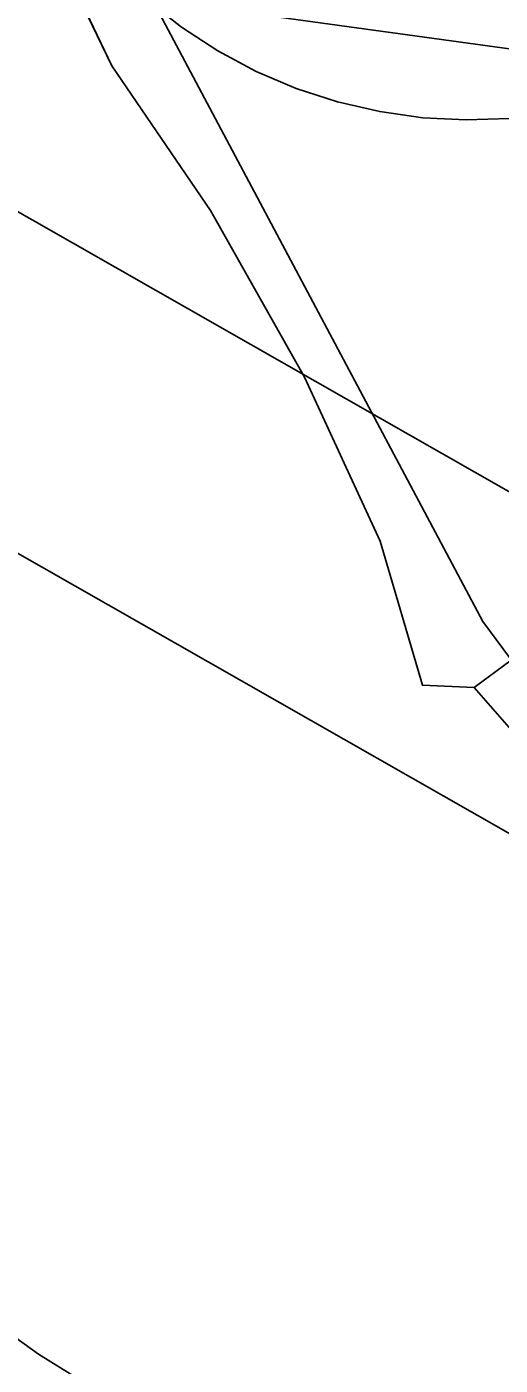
# Model space of a CAD drawing. Extents: x -690419 to -685080, y -987825 to -981190.
# Drawn here: x -686896 to -686848.2, y -986256.1 to -986120.9 of the extents above; entities that cross this region are included whole.
import ezdxf

# ---------------------------------------------------------------- set-up
doc = ezdxf.new("R2010")
doc.units = 0
for name, color, linetype in [('BPEJ (S) - hranice', 7, 'Continuous'), ('BPEJ I-II ochrana', 7, 'Continuous'), ('Docházková izochrona VLAK (S)', 7, 'Continuous'), ('Elektro VN 35 nadzemní (S)', 7, 'Continuous'), ('Elektro VVN 220 nadzemni (S)', 7, 'Continuous'), ('OP elektro VN (S)', 7, 'Continuous'), ('OP lesa 50 m (S)', 7, 'Continuous'), ('OP ČOV (S)', 7, 'Continuous'), ('Plochy smíšené nezastavěného území všeobecné MU (S)', 7, 'Continuous'), ('Plochy zemědělské všeobecné AU (S)', 7, 'Continuous'), ('Regulační bloky STABILIZOVANÉ (S)', 7, 'Continuous')]:
    doc.layers.add(name, color=color, linetype=linetype)

msp = doc.modelspace()

# ---------------------------------------------------------------- linework, layer by layer
at = {"layer": 'BPEJ (S) - hranice'}
for points in [[(-687107, -986290), (-687095.5, -986182), (-687099, -986107.5), (-687092, -986054), (-687078, -986029), (-687055.77, -986000), (-687055, -985999), (-687030.5, -985941), (-687016, -985926.5), (-687006, -985926.5), (-686981.5, -985945.5), (-686956.5, -985977), (-686947.4, -986000), (-686947, -986001), (-686893, -986100), (-686850, -986181), (-686820, -986221.5), (-686788, -986255), (-686756, -986310)], [(-686756, -986310), (-686788, -986255), (-686820, -986221.5), (-686850, -986181), (-686893, -986100), (-686947, -986001), (-686947.4, -986000), (-686956.5, -985977), (-686981.5, -985945.5)]]:
    msp.add_lwpolyline(points, dxfattribs=at)
at = {"layer": 'BPEJ I-II ochrana'}
for p, q in [((-686887.44, -986124.83), (-686893.81, -986111.62)), ((-686877.49, -986139.47), (-686887.44, -986124.83)), ((-686868.01, -986156.31), (-686877.49, -986139.47)), ((-686860.36, -986172.86), (-686868.01, -986156.31)), ((-686856.08, -986187.43), (-686860.36, -986172.86)), ((-686847.12, -986184.88), (-686850.87, -986187.66)), ((-686850.87, -986187.66), (-686856.08, -986187.43))]:
    msp.add_line(p, q, dxfattribs=at)
at = {"layer": 'Docházková izochrona VLAK (S)'}
msp.add_arc((-686398.38, -985456.12), 800, 77.86547, 344.11337, dxfattribs=at)
at = {"layer": 'Elektro VN 35 nadzemní (S)'}
msp.add_lwpolyline([(-687275.45, -985898.26), (-687173.96, -985956.32), (-687066.89, -986017.77), (-686980.25, -986067.56), (-686895.09, -986116.52), (-686611.26, -986155.55)], dxfattribs=at)
at = {"layer": 'Elektro VVN 220 nadzemni (S)'}
for points in [[(-687077.39, -986036.62), (-686883.06, -986147.5)], [(-686883.06, -986147.5), (-686512.82, -986358.6)]]:
    msp.add_lwpolyline(points, dxfattribs=at)
at = {"layer": 'OP elektro VN (S)'}
msp.add_lwpolyline([(-686717.27, -986722.57), (-686879.05, -986537.04), (-687014.87, -986381.01), (-687207.62, -986159.36), (-687403.95, -985933.85), (-687488.97, -985836.27), (-687337.77, -985922.59), (-686897.92, -986173.56), (-686637.5, -986322.05), (-686649.13, -986456.85), (-686684.89, -986594.79), (-686717.27, -986722.57)], close=True, dxfattribs=at)
at = {"layer": 'OP lesa 50 m (S)'}
msp.add_lwpolyline([(-686883.88, -986118.21), (-686880.43, -986120.93), (-686876.76, -986123.33), (-686872.89, -986125.4), (-686868.85, -986127.12), (-686864.67, -986128.48), (-686860.4, -986129.47), (-686856.05, -986130.08), (-686851.67, -986130.31), (-686847.28, -986130.15), (-686842.92, -986129.61), (-686838.63, -986128.69), (-686834.44, -986127.39), (-686830.37, -986125.74), (-686826.47, -986123.73), (-686822.76, -986121.38), (-686819.26, -986118.73)], dxfattribs=at)
at = {"layer": 'OP ČOV (S)'}
msp.add_lwpolyline([(-686979.15, -986130.81), (-686977.37, -986136.41), (-686973.91, -986145.6), (-686970.04, -986154.17), (-686965.46, -986163.51), (-686965.29, -986163.87), (-686960.66, -986172.53), (-686960.1, -986173.48), (-686940.86, -986206.25), (-686936.23, -986213.63), (-686930.52, -986221.61), (-686924.29, -986229.2), (-686917.58, -986236.36), (-686910.42, -986243.07), (-686902.83, -986249.3), (-686894.85, -986255.01), (-686886.51, -986260.2)], dxfattribs=at)
at = {"layer": 'Plochy smíšené nezastavěného území všeobecné MU (S)'}
msp.add_lwpolyline([(-686779.54, -986275.03), (-686800.79, -986243.34), (-686807.07, -986237.04), (-686812.33, -986231.76), (-686827.02, -986215.24), (-686838.85, -986201.41), (-686850.87, -986187.66), (-686856.08, -986187.43), (-686860.36, -986172.86), (-686868.01, -986156.31), (-686877.49, -986139.47), (-686887.44, -986124.83), (-686893.81, -986111.62)], dxfattribs=at)
at = {"layer": 'Plochy zemědělské všeobecné AU (S)'}
msp.add_lwpolyline([(-686893.81, -986111.62), (-686887.44, -986124.83), (-686877.49, -986139.47), (-686868.01, -986156.31), (-686860.36, -986172.86), (-686856.08, -986187.43), (-686850.87, -986187.66), (-686838.85, -986201.41), (-686827.02, -986215.24), (-686812.33, -986231.76), (-686807.07, -986237.04), (-686800.79, -986243.34), (-686779.54, -986275.03)], dxfattribs=at)
at = {"layer": 'Regulační bloky STABILIZOVANÉ (S)'}
for points in [[(-686779.54, -986275.03), (-686800.79, -986243.34), (-686807.07, -986237.04), (-686812.33, -986231.76), (-686827.02, -986215.24), (-686838.85, -986201.41), (-686850.87, -986187.66), (-686856.08, -986187.43), (-686860.36, -986172.86), (-686868.01, -986156.31), (-686877.49, -986139.47), (-686887.44, -986124.83), (-686893.81, -986111.62)], [(-686893.81, -986111.62), (-686887.44, -986124.83), (-686877.49, -986139.47), (-686868.01, -986156.31), (-686860.36, -986172.86), (-686856.08, -986187.43), (-686850.87, -986187.66), (-686838.85, -986201.41), (-686827.02, -986215.24), (-686812.33, -986231.76), (-686807.07, -986237.04), (-686800.79, -986243.34), (-686779.54, -986275.03)]]:
    msp.add_lwpolyline(points, dxfattribs=at)

doc.saveas('drawing.dxf')
